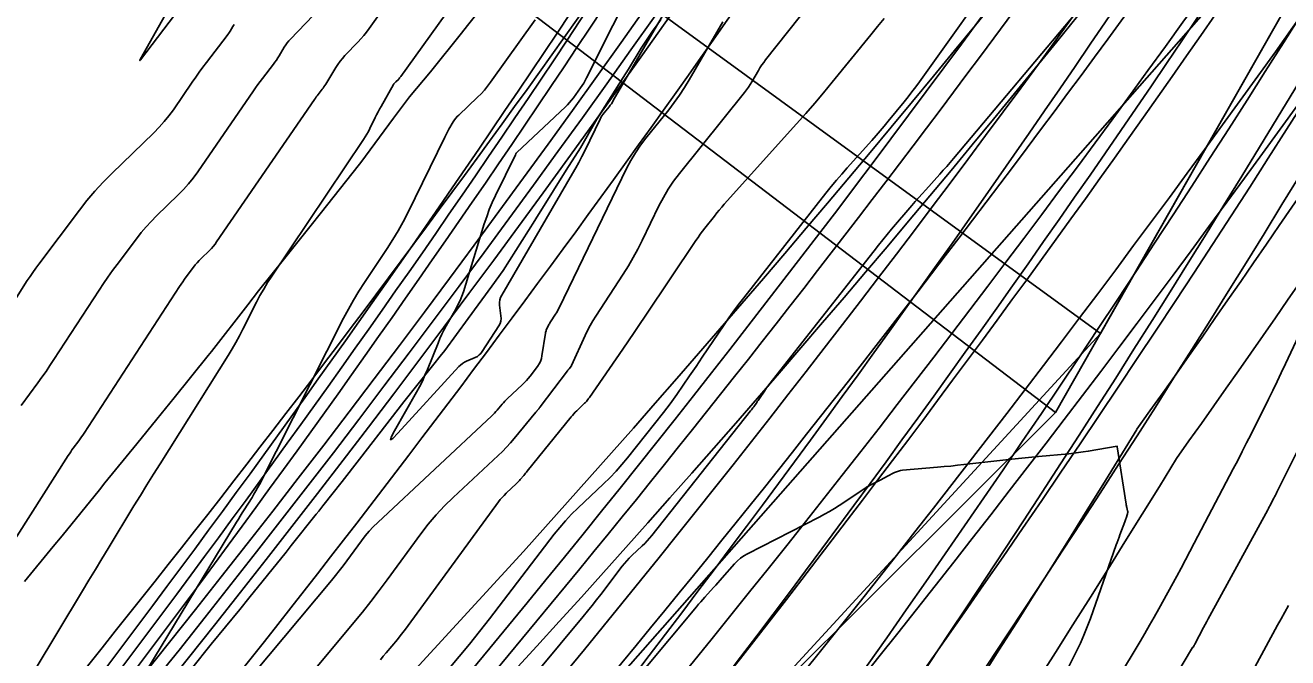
# Model space of a CAD drawing. Extents: x 658976 to 668726, y 639543 to 647196.
# Drawn here: x 662283.1 to 662385.7, y 643204.4 to 643255.9 of the extents above; entities that cross this region are included whole.
import ezdxf

# ---------------------------------------------------------------- set-up
doc = ezdxf.new("R2010")
doc.units = 0
for name, color, linetype in [('Ex_Major Contours', 7, 'Continuous'), ('Ex_Minor Contours', 7, 'Continuous'), ('R_Ramp 15 Degree_Min Ls', 7, 'Continuous'), ('R_Ramp 20 Degree Des Ls', 7, 'Continuous'), ('R_Ramp 20 Degree Des Ls Annot', 7, 'Continuous'), ('R_Ramp 20 Degree Existing Ramp', 7, 'Continuous'), ('R_Ramp 20 Degree_Min Ls', 7, 'Continuous')]:
    doc.layers.add(name, color=color, linetype=linetype)

msp = doc.modelspace()

# ---------------------------------------------------------------- linework, layer by layer
at = {"layer": 'Ex_Major Contours'}
for points in [[(662283.81, 643203.32), (662287.75, 643209.85), (662288.27, 643210.71), (662288.79, 643211.58), (662289.31, 643212.44), (662289.84, 643213.3), (662291.93, 643216.75), (662292.46, 643217.61), (662292.98, 643218.47), (662293.51, 643219.33), (662294.05, 643220.18), (662299.58, 643229), (662299.9, 643229.52), (662300.2, 643230.05), (662300.5, 643230.59), (662300.78, 643231.13), (662301.89, 643233.32), (662302.17, 643233.86), (662302.48, 643234.39), (662302.79, 643234.92), (662303.13, 643235.43), (662310.59, 643246.57), (662310.73, 643246.78), (662310.86, 643247), (662310.98, 643247.22), (662311.1, 643247.44), (662311.54, 643248.35), (662311.65, 643248.57), (662311.77, 643248.8), (662311.89, 643249.02), (662312.01, 643249.24), (662313.02, 643251.02), (662313.06, 643251.08), (662313.1, 643251.14), (662313.15, 643251.2), (662313.2, 643251.25), (662313.42, 643251.45), (662313.47, 643251.5), (662313.52, 643251.56), (662313.57, 643251.62), (662313.62, 643251.68), (662322.84, 643264.54)], [(662350.62, 643262.33), (662343.27, 643253.04), (662343.11, 643252.83), (662342.96, 643252.62), (662342.81, 643252.4), (662342.68, 643252.17), (662342.15, 643251.26), (662342.01, 643251.03), (662341.87, 643250.81), (662341.72, 643250.6), (662341.55, 643250.39), (662336.26, 643243.78), (662335.79, 643243.16), (662335.35, 643242.51), (662334.96, 643241.84), (662334.6, 643241.15), (662333.23, 643238.33), (662332.88, 643237.64), (662332.5, 643236.95), (662332.11, 643236.28), (662331.69, 643235.61), (662329.47, 643232.19), (662329.23, 643231.81), (662329.01, 643231.42), (662328.8, 643231.02), (662328.6, 643230.62), (662327.48, 643228.17), (662327.48, 643228.17), (662327.48, 643228.16), (662327.48, 643228.16), (662327.29, 643227.91), (662327.26, 643227.87), (662327.23, 643227.83), (662327.2, 643227.79), (662327.17, 643227.75), (662324.94, 643224.8), (662324.91, 643224.77), (662324.88, 643224.73), (662324.86, 643224.7), (662324.83, 643224.66), (662324.71, 643224.52), (662324.69, 643224.48), (662324.66, 643224.45), (662324.63, 643224.41), (662324.6, 643224.38), (662322.83, 643222.25), (662322.52, 643221.89), (662322.2, 643221.54), (662321.87, 643221.19), (662321.52, 643220.86), (662317.87, 643217.45), (662317.16, 643216.76), (662316.49, 643216.03), (662315.85, 643215.28), (662315.25, 643214.49), (662312.52, 643210.74), (662311.86, 643209.86), (662311.19, 643208.98), (662310.5, 643208.12), (662309.8, 643207.26), (662306.71, 643203.56)]]:
    msp.add_lwpolyline(points, dxfattribs=at)
at = {"layer": 'Ex_Minor Contours'}
for points in [[(662278.26, 643207.79), (662286.58, 643220.85), (662286.68, 643221), (662286.79, 643221.16), (662286.89, 643221.31), (662287, 643221.46), (662287.44, 643222.06), (662287.55, 643222.21), (662287.66, 643222.37), (662287.77, 643222.52), (662287.87, 643222.68), (662295.62, 643234.59), (662295.76, 643234.79), (662295.89, 643234.99), (662296.03, 643235.19), (662296.18, 643235.38), (662296.77, 643236.17), (662296.91, 643236.36), (662297.06, 643236.53), (662297.22, 643236.71), (662297.39, 643236.87), (662298.06, 643237.52), (662298.22, 643237.68), (662298.37, 643237.86), (662298.52, 643238.04), (662298.65, 643238.23), (662306.61, 643249.81), (662306.68, 643249.91), (662306.75, 643250.02), (662306.83, 643250.12), (662306.91, 643250.23), (662307.22, 643250.64), (662307.3, 643250.74), (662307.37, 643250.85), (662307.45, 643250.95), (662307.51, 643251.06), (662308.33, 643252.41), (662308.5, 643252.67), (662308.68, 643252.92), (662308.87, 643253.15), (662309.08, 643253.38), (662310.14, 643254.49), (662310.38, 643254.75), (662310.61, 643255.02), (662310.83, 643255.3), (662311.04, 643255.59), (662318.8, 643266.46)], [(662338.18, 643262.31), (662330.89, 643249.74), (662330.81, 643249.6), (662330.73, 643249.47), (662330.64, 643249.34), (662330.54, 643249.22), (662330.15, 643248.73), (662330.05, 643248.6), (662329.96, 643248.47), (662329.88, 643248.34), (662329.81, 643248.2), (662328.57, 643245.64), (662328.34, 643245.17), (662328.09, 643244.7), (662327.84, 643244.24), (662327.58, 643243.78), (662321.82, 643233.9), (662321.72, 643233.71), (662321.66, 643233.51), (662321.64, 643233.3), (662321.65, 643233.08), (662321.76, 643232.21), (662321.77, 643231.99), (662321.74, 643231.79), (662321.68, 643231.59), (662321.58, 643231.4), (662320.24, 643229.32), (662320.13, 643229.16), (662319.99, 643229.03), (662319.84, 643228.92), (662319.67, 643228.83), (662318.96, 643228.52), (662318.79, 643228.44), (662318.63, 643228.33), (662318.48, 643228.21), (662318.34, 643228.08), (662313.38, 643222.66), (662312.97, 643222.24), (662312.79, 643222.14), (662312.83, 643222.34), (662313.1, 643222.86), (662314.89, 643226), (662315.14, 643226.45), (662315.37, 643226.91), (662315.58, 643227.38), (662315.78, 643227.85), (662316.64, 643230), (662316.79, 643230.36), (662316.95, 643230.71), (662317.12, 643231.06), (662317.31, 643231.4), (662318.08, 643232.76), (662318.26, 643233.1), (662318.43, 643233.45), (662318.57, 643233.81), (662318.7, 643234.18), (662320.4, 643239.69), (662320.6, 643240.28), (662320.81, 643240.86), (662321.05, 643241.43), (662321.31, 643242), (662322.94, 643245.32), (662322.95, 643245.34), (662322.95, 643245.35), (662322.96, 643245.37), (662322.97, 643245.38), (662323, 643245.44), (662323.01, 643245.46), (662323.02, 643245.47), (662323.04, 643245.49), (662323.05, 643245.5), (662327, 643249.22), (662327.17, 643249.39), (662327.33, 643249.57), (662327.49, 643249.76), (662327.64, 643249.95), (662328.21, 643250.75), (662328.35, 643250.95), (662328.48, 643251.15), (662328.6, 643251.36), (662328.71, 643251.58), (662335.14, 643264.37)], [(662362.74, 643261.03), (662355.77, 643251.26), (662355.47, 643250.85), (662355.16, 643250.44), (662354.85, 643250.03), (662354.53, 643249.63), (662353.23, 643248.04), (662352.9, 643247.65), (662352.57, 643247.25), (662352.24, 643246.87), (662351.89, 643246.48), (662349.89, 643244.26), (662349.45, 643243.75), (662349.02, 643243.24), (662348.59, 643242.73), (662348.17, 643242.2), (662341.49, 643233.68), (662341.07, 643233.14), (662340.67, 643232.59), (662340.27, 643232.04), (662339.89, 643231.48), (662338.12, 643228.85), (662337.87, 643228.47), (662337.61, 643228.09), (662337.35, 643227.71), (662337.09, 643227.33), (662336.05, 643225.82), (662335.79, 643225.44), (662335.52, 643225.07), (662335.25, 643224.71), (662334.96, 643224.34), (662332.04, 643220.66), (662331.58, 643220.11), (662331.11, 643219.57), (662330.61, 643219.05), (662330.1, 643218.55), (662328.01, 643216.58), (662327.5, 643216.08), (662327.01, 643215.55), (662326.54, 643215.01), (662326.09, 643214.45), (662320.82, 643207.56), (662320.42, 643207.04), (662320.02, 643206.53), (662319.61, 643206.02), (662319.2, 643205.52), (662317.53, 643203.51)], [(662282.77, 643224.93), (662284.12, 643226.77), (662284.45, 643227.23), (662284.78, 643227.7), (662285.1, 643228.17), (662285.42, 643228.65), (662289.1, 643234.3), (662289.45, 643234.84), (662289.81, 643235.36), (662290.18, 643235.89), (662290.56, 643236.4), (662292.13, 643238.49), (662292.51, 643238.98), (662292.91, 643239.45), (662293.32, 643239.9), (662293.75, 643240.34), (662295.53, 643242.05), (662295.96, 643242.49), (662296.37, 643242.94), (662296.75, 643243.42), (662297.11, 643243.92), (662301.64, 643250.51), (662301.81, 643250.77), (662302, 643251.02), (662302.18, 643251.27), (662302.37, 643251.52), (662303.26, 643252.69), (662303.38, 643252.86), (662303.5, 643253.02), (662303.61, 643253.2), (662303.72, 643253.37), (662304.15, 643254.07), (662304.26, 643254.25), (662304.38, 643254.41), (662304.51, 643254.57), (662304.65, 643254.72), (662307.75, 643257.97)], [(662295.75, 643257.36), (662292.47, 643253.04), (662292.46, 643253.04), (662292.46, 643253.03), (662292.45, 643253.03), (662292.41, 643252.98), (662292.4, 643252.98), (662292.4, 643252.98), (662292.4, 643252.98), (662292.4, 643252.99), (662292.41, 643253.03), (662292.42, 643253.04), (662292.42, 643253.05), (662292.43, 643253.06), (662292.43, 643253.07), (662294.73, 643257.15)], [(662369.03, 643257.49), (662358.54, 643245.02), (662358.27, 643244.69), (662357.99, 643244.37), (662357.71, 643244.05), (662357.42, 643243.73), (662356.28, 643242.46), (662356, 643242.15), (662355.71, 643241.83), (662355.43, 643241.51), (662355.16, 643241.18), (662353.51, 643239.26), (662353.15, 643238.82), (662352.79, 643238.39), (662352.44, 643237.95), (662352.09, 643237.51), (662343.53, 643226.6), (662343.44, 643226.48), (662343.35, 643226.35), (662343.26, 643226.23), (662343.17, 643226.1), (662342.77, 643225.5), (662342.71, 643225.42), (662342.65, 643225.33), (662342.59, 643225.24), (662342.54, 643225.16), (662342.3, 643224.82), (662342.24, 643224.73), (662342.18, 643224.65), (662342.12, 643224.56), (662342.05, 643224.48), (662334.02, 643214.35), (662333.83, 643214.13), (662333.64, 643213.91), (662333.44, 643213.7), (662333.23, 643213.5), (662332.39, 643212.71), (662332.18, 643212.5), (662331.99, 643212.29), (662331.8, 643212.07), (662331.62, 643211.85), (662329.87, 643209.56), (662329.52, 643209.11), (662329.16, 643208.65), (662328.8, 643208.2), (662328.43, 643207.76), (662321.09, 643198.92)], [(662300.08, 643255.91), (662300.02, 643255.82), (662299.96, 643255.74), (662299.74, 643255.37), (662299.68, 643255.28), (662299.63, 643255.2), (662299.56, 643255.11), (662299.5, 643255.02), (662297.83, 643252.82), (662297.53, 643252.43), (662297.24, 643252.03), (662296.95, 643251.62), (662296.66, 643251.21), (662295.13, 643248.98), (662294.77, 643248.48), (662294.39, 643248.01), (662293.98, 643247.55), (662293.55, 643247.11), (662290.12, 643243.8), (662289.42, 643243.1), (662288.75, 643242.36), (662288.1, 643241.6), (662287.49, 643240.82), (662284.19, 643236.41), (662283.95, 643236.08), (662283.72, 643235.75), (662283.49, 643235.42), (662283.26, 643235.08), (662282.37, 643233.71)], [(662324.55, 643256.28), (662320.92, 643251.22), (662320.67, 643250.89), (662320.41, 643250.58), (662320.14, 643250.28), (662319.85, 643249.99), (662318.32, 643248.55), (662318.19, 643248.43), (662318.08, 643248.29), (662317.98, 643248.15), (662317.88, 643248), (662317.53, 643247.39), (662317.45, 643247.23), (662317.36, 643247.07), (662317.28, 643246.92), (662317.2, 643246.76), (662314.19, 643240.6), (662313.81, 643239.86), (662313.41, 643239.12), (662312.98, 643238.41), (662312.52, 643237.7), (662310.66, 643234.92), (662310.2, 643234.22), (662309.77, 643233.5), (662309.36, 643232.77), (662308.97, 643232.03), (662302.12, 643218.49), (662301.98, 643218.23), (662301.83, 643217.97), (662301.68, 643217.71), (662301.53, 643217.45), (662300.89, 643216.44), (662300.73, 643216.18), (662300.57, 643215.93), (662300.42, 643215.67), (662300.26, 643215.42), (662292.43, 643202.51)], [(662298.99, 643199.92), (662307.98, 643210.7), (662308.3, 643211.08), (662308.62, 643211.48), (662308.92, 643211.88), (662309.22, 643212.28), (662310.41, 643213.91), (662310.72, 643214.31), (662311.04, 643214.69), (662311.38, 643215.06), (662311.74, 643215.41), (662321.02, 643224.09), (662321.13, 643224.2), (662321.24, 643224.31), (662321.35, 643224.43), (662321.45, 643224.55), (662321.85, 643225.03), (662321.96, 643225.15), (662322.06, 643225.27), (662322.17, 643225.38), (662322.29, 643225.49), (662323.47, 643226.6), (662323.65, 643226.77), (662323.82, 643226.95), (662323.98, 643227.13), (662324.13, 643227.32), (662324.72, 643228.1), (662324.86, 643228.3), (662324.96, 643228.51), (662325.04, 643228.74), (662325.09, 643228.97), (662325.38, 643230.81), (662325.39, 643230.89), (662325.42, 643230.97), (662325.44, 643231.05), (662325.47, 643231.12), (662325.61, 643231.43), (662325.65, 643231.5), (662325.69, 643231.57), (662325.73, 643231.65), (662325.77, 643231.72), (662326.18, 643232.34), (662326.26, 643232.47), (662326.34, 643232.6), (662326.41, 643232.73), (662326.48, 643232.87), (662331.97, 643244.19), (662332.31, 643244.85), (662332.68, 643245.48), (662333.09, 643246.09), (662333.54, 643246.67), (662335.39, 643248.98), (662335.84, 643249.56), (662336.26, 643250.16), (662336.67, 643250.78), (662337.05, 643251.41), (662339.79, 643256.13)], [(662352.89, 643256.41), (662352.37, 643255.74), (662351.83, 643255.08), (662348.68, 643251.22), (662347.97, 643250.36), (662347.26, 643249.51), (662346.53, 643248.66), (662345.79, 643247.83), (662339.91, 643241.29), (662339.71, 643241.06), (662339.5, 643240.82), (662339.31, 643240.58), (662339.11, 643240.33), (662338.34, 643239.35), (662338.15, 643239.1), (662337.96, 643238.85), (662337.78, 643238.59), (662337.6, 643238.33), (662333.48, 643232.19), (662333.02, 643231.52), (662332.57, 643230.85), (662332.11, 643230.17), (662331.65, 643229.5), (662328.94, 643225.56), (662328.91, 643225.52), (662328.88, 643225.48), (662328.85, 643225.44), (662328.82, 643225.4), (662328.7, 643225.25), (662328.67, 643225.21), (662328.63, 643225.17), (662328.6, 643225.14), (662328.56, 643225.1), (662327.91, 643224.48), (662327.79, 643224.37), (662327.67, 643224.25), (662327.56, 643224.12), (662327.46, 643223.99), (662323.9, 643219.59), (662323.83, 643219.5), (662323.76, 643219.41), (662323.69, 643219.33), (662323.62, 643219.24), (662323.33, 643218.9), (662323.26, 643218.81), (662323.19, 643218.73), (662323.11, 643218.65), (662323.03, 643218.58), (662322.17, 643217.78), (662322.01, 643217.61), (662321.85, 643217.45), (662321.7, 643217.27), (662321.56, 643217.09), (662314.22, 643207.03), (662314.01, 643206.74), (662313.79, 643206.46), (662313.56, 643206.18), (662313.34, 643205.9), (662312.42, 643204.79), (662312.19, 643204.52), (662311.97, 643204.23)], [(662371.88, 643202.65), (662373.72, 643205.73), (662374.1, 643206.38), (662374.48, 643207.04), (662374.85, 643207.7), (662375.22, 643208.37), (662376.68, 643211.04), (662377.04, 643211.7), (662377.4, 643212.37), (662377.75, 643213.04), (662378.11, 643213.72), (662381.27, 643219.76), (662381.64, 643220.46), (662382, 643221.17), (662382.36, 643221.88), (662382.72, 643222.59), (662384.14, 643225.44), (662384.49, 643226.15), (662384.84, 643226.87), (662385.18, 643227.58), (662385.52, 643228.3), (662391.62, 643241.27)], [(662370.72, 643193.08), (662377.95, 643205.25), (662377.96, 643205.26), (662377.96, 643205.26), (662377.97, 643205.26), (662377.97, 643205.26), (662378, 643205.25), (662378, 643205.25), (662378.01, 643205.25), (662378.01, 643205.25), (662378.01, 643205.26), (662378.09, 643205.4), (662378.1, 643205.43), (662378.12, 643205.45), (662378.13, 643205.48), (662378.15, 643205.5), (662378.87, 643206.87), (662378.99, 643207.11), (662379.12, 643207.34), (662379.24, 643207.58), (662379.37, 643207.81), (662384.08, 643216.44), (662384.14, 643216.55), (662384.2, 643216.67), (662384.27, 643216.79), (662384.33, 643216.91), (662384.58, 643217.38), (662384.64, 643217.5), (662384.7, 643217.62), (662384.76, 643217.74), (662384.82, 643217.86), (662391.4, 643231.05)], [(662367.25, 643202.38), (662368.54, 643204.95), (662368.85, 643205.6), (662369.14, 643206.25), (662369.41, 643206.92), (662369.66, 643207.59), (662371.77, 643213.59), (662371.84, 643213.79), (662371.91, 643214), (662371.99, 643214.2), (662372.06, 643214.4), (662372.47, 643215.47), (662372.5, 643215.55), (662372.53, 643215.62), (662372.55, 643215.7), (662372.58, 643215.77), (662372.67, 643216.1), (662372.69, 643216.16), (662372.7, 643216.23), (662372.7, 643216.29), (662372.68, 643216.36), (662372.62, 643216.63), (662372.61, 643216.7), (662372.6, 643216.76), (662372.58, 643216.83), (662372.57, 643216.9), (662371.85, 643221.56), (662371.85, 643221.56), (662371.85, 643221.57), (662371.85, 643221.57), (662371.85, 643221.58), (662371.84, 643221.59), (662371.84, 643221.6), (662371.83, 643221.6), (662371.83, 643221.6), (662371.83, 643221.6), (662369.49, 643221.2), (662369.09, 643221.14), (662368.7, 643221.09), (662368.31, 643221.04), (662367.91, 643221), (662365.44, 643220.77), (662364.9, 643220.72), (662364.35, 643220.66), (662363.81, 643220.61), (662363.27, 643220.55), (662359.38, 643220.11), (662358.85, 643220.06), (662358.31, 643220), (662357.78, 643219.95), (662357.25, 643219.9), (662354.39, 643219.65), (662354.22, 643219.63), (662354.06, 643219.59), (662353.9, 643219.53), (662353.74, 643219.46), (662353.13, 643219.14), (662352.98, 643219.06), (662352.83, 643218.98), (662352.68, 643218.91), (662352.53, 643218.83), (662351.92, 643218.52), (662351.77, 643218.44), (662351.62, 643218.35), (662351.47, 643218.27), (662351.33, 643218.17), (662349.25, 643216.8), (662348.86, 643216.55), (662348.45, 643216.31), (662348.04, 643216.07), (662347.63, 643215.85), (662341.79, 643212.86), (662341.5, 643212.69), (662341.23, 643212.5), (662340.97, 643212.28), (662340.74, 643212.04), (662339.74, 643210.9), (662339.57, 643210.71), (662339.39, 643210.51), (662339.22, 643210.32), (662339.04, 643210.12), (662338.33, 643209.34), (662338.16, 643209.15), (662337.99, 643208.95), (662337.81, 643208.75), (662337.65, 643208.55), (662333.39, 643203.44)], [(662380.99, 643199.88), (662384.88, 643207.04), (662385.18, 643207.58), (662385.47, 643208.12), (662385.76, 643208.66)]]:
    msp.add_lwpolyline(points, dxfattribs=at)
at = {"layer": 'R_Ramp 15 Degree_Min Ls'}
for p, q in [((662366.83, 643224.34), (662444, 643360.27)), ((662256.07, 643114.04), (662366.83, 643224.34))]:
    msp.add_line(p, q, dxfattribs=at)
msp.add_lwpolyline([(662366.83, 643224.34), (662287.34, 643285.01), (662207.85, 643345.68)], dxfattribs=at)
for radius in [1132.42, 1138.42, 1145.92, 1153.42, 1157.42]:
    msp.add_arc((661447.49, 643926.02), radius, 314.88005, 330.41509, dxfattribs=at)
at = {"layer": 'R_Ramp 20 Degree Des Ls'}
msp.add_lwpolyline([(662283.02, 643210.6), (662285.37, 643213.46), (662286.08, 643214.33), (662289.12, 643218.07), (662289.57, 643218.63), (662292.16, 643221.81), (662293.78, 643223.81), (662295.19, 643225.55), (662297.97, 643228.99), (662298.22, 643229.3), (662301.19, 643233.1), (662302.06, 643234.26), (662304.16, 643236.89), (662306.22, 643239.46), (662307.16, 643240.65), (662310.16, 643244.42), (662310.36, 643244.68), (662313.03, 643248.29), (662314.32, 643250.04), (662316.03, 643252.06), (662318.54, 643255.21), (662319.03, 643255.83), (662322.02, 643259.6)], dxfattribs=at)
for centre, radius, start, end in [((661447.45, 643932.98), 1138.42, 318.65889, 330.41509), ((661403.5, 643873.81), 1160.9, 322.28676, 331.03678), ((661403.11, 643874.07), 1165.36, 322.27257, 331.02259), ((661435.59, 643848.78), 1070.38, 322.45773, 328.96517), ((661435.59, 643848.78), 1071.38, 322.45773, 328.96138), ((661435.59, 643848.78), 1072.38, 322.45773, 328.9576)]:
    msp.add_arc(centre, radius, start, end, dxfattribs=at)
at = {"layer": 'R_Ramp 20 Degree Des Ls Annot'}
msp.add_line((662307.75, 643176.01), (662385.7, 643264.6), dxfattribs=at)
msp.add_arc((661447.45, 643932.98), 1145.92, 318.65536, 330.41509, dxfattribs=at)
at = {"layer": 'R_Ramp 20 Degree Existing Ramp'}
for p, q in [((662370.49, 643230.78), (662435.03, 643344.45)), ((662282, 643134.55), (662370.49, 643230.78))]:
    msp.add_line(p, q, dxfattribs=at)
msp.add_lwpolyline([(662370.49, 643230.78), (662289.68, 643289.69), (662208.87, 643348.6)], dxfattribs=at)
msp.add_lwpolyline([(662370.49, 643230.78), (662289.68, 643289.69), (662208.87, 643348.6)], dxfattribs=at)
for centre, radius, start, end in [((661438.51, 643910.21), 1145.92, 317.39933, 330.41509), ((661427.91, 643896.11), 1104.26, 318.30592, 329.79516), ((661427.91, 643896.11), 1114.26, 318.30592, 329.78466), ((661427.91, 643896.11), 1108.26, 318.30673, 329.5324), ((661427.91, 643896.11), 1109.26, 318.30592, 329.53158), ((661427.91, 643896.11), 1110.26, 318.3051, 329.53077), ((661485.38, 643969.65), 1129.16, 313.56642, 322.29208), ((661485.38, 643969.65), 1135.15, 313.58666, 322.31233), ((661391.67, 643850.73), 1161.61, 321.12519, 329.85086), ((661391.67, 643850.73), 1165.6, 321.11242, 329.83808)]:
    msp.add_arc(centre, radius, start, end, dxfattribs=at)
at = {"layer": 'R_Ramp 20 Degree_Min Ls'}
msp.add_lwpolyline([(662296.61, 643203.51), (662298.21, 643205.52), (662300.52, 643208.33), (662301.26, 643209.25), (662304.29, 643212.99), (662304.71, 643213.52), (662306.75, 643216.09), (662306.95, 643216.33), (662307.29, 643216.76), (662308.85, 643218.75), (662310.26, 643220.55), (662312.94, 643224.02), (662313.2, 643224.37), (662313.86, 643225.23), (662316.19, 643228.15), (662316.93, 643229.06), (662317.08, 643229.25), (662317.2, 643229.4), (662319.09, 643232), (662321.02, 643234.63), (662321.93, 643235.89), (662324.51, 643239.97), (662324.66, 643240.23), (662325.81, 643242.05), (662326.04, 643242.42), (662327.07, 643244.06), (662328.21, 643245.89), (662329.56, 643248.21), (662331.69, 643251.59), (662332.12, 643252.29), (662333.16, 643253.99), (662334.14, 643255.44), (662334.39, 643255.81), (662334.74, 643256.33)], dxfattribs=at)
for centre, radius, start, end in [((661433.53, 643891.52), 1132.42, 316.22398, 330.41509), ((661433.53, 643891.52), 1138.42, 316.22398, 330.41509), ((661433.53, 643891.52), 1153.42, 324.5768, 330.41509), ((661433.53, 643891.52), 1157.42, 324.5733, 330.11066), ((660946.05, 643800.39), 1572, 336.19591, 341.94316), ((661381.63, 643829.58), 1162.61, 320.20059, 328.5499), ((661382, 643829.27), 1166.11, 320.18687, 328.53619)]:
    msp.add_arc(centre, radius, start, end, dxfattribs=at)

doc.saveas('drawing.dxf')
